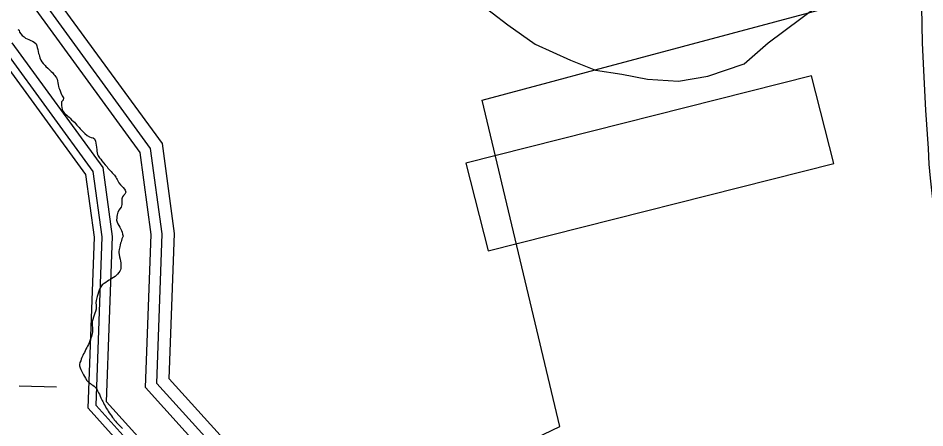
# Model space of a CAD drawing. Extents: x 2206922 to 2357709, y 510027 to 673830.
# Drawn here: x 2291895 to 2293789, y 595463 to 596320 of the extents above; entities that cross this region are included whole.
import ezdxf

# ---------------------------------------------------------------- set-up
doc = ezdxf.new("R2010")
doc.units = 0
for name, color, linetype in [('Exist Boundary Political City Limit New', 7, 'Continuous'), ('Exist Cultural Warehouse Building Footprint', 7, 'Continuous'), ('Exist Hydrographic Buffer Line', 7, 'Continuous'), ('Exist Hydrographic Creek Single Shore', 7, 'Continuous'), ('Exist Hydrographic Misc Water Feature', 7, 'Continuous'), ('Exist Hydrographic River Shore', 7, 'Continuous'), ('Exist Road Secondary Type 51 Attributed', 7, 'Continuous'), ('Map Preparation Boundary City Limit Buffer Line', 7, 'Continuous')]:
    doc.layers.add(name, color=color, linetype=linetype)

msp = doc.modelspace()

# ---------------------------------------------------------------- linework, layer by layer
at = {"layer": 'Exist Boundary Political City Limit New'}
for points in [[(2292860.8, 595386.5), (2293026.5, 595466.3), (2292864.2, 596148.3), (2293002.2, 596185.2), (2293100.2, 596211.3), (2293567, 596335.9)], [(2291894.8, 596295.6), (2291897.8, 596294.6), (2291898.5, 596290.1), (2291900.8, 596286.8), (2291903.8, 596283.4), (2291907.8, 596280.1), (2291911, 596277.9), (2291914.5, 596276.3), (2291917.8, 596274.8), (2291921.8, 596272.9), (2291925.2, 596271.1), (2291928.8, 596269.3), (2291933, 596265.7), (2291934.2, 596261.9), (2291935.2, 596258.1), (2291936.2, 596254.1), (2291937, 596250.1), (2291938.2, 596245.4), (2291939, 596242.5), (2291939.8, 596239.7), (2291940.8, 596236.8), (2291943, 596231.5), (2291945.2, 596227.9), (2291947.5, 596224.9), (2291949.5, 596222.6), (2291951.5, 596220.3), (2291953.5, 596218.2), (2291957.2, 596214.7), (2291960.2, 596212), (2291962.5, 596209.9), (2291964.5, 596207.9), (2291966.8, 596205.9), (2291970, 596202), (2291971.8, 596199.6), (2291973.5, 596197.3), (2291975.2, 596194.9), (2291977, 596191.9), (2291977.8, 596188.8)], [(2291977.8, 596188.8), (2291978.2, 596184.6), (2291979, 596180.8), (2291980, 596176.8), (2291980.5, 596173.9), (2291981.5, 596171.1), (2291983, 596167.3), (2291984.2, 596163.6), (2291986, 596159.9), (2291987.2, 596156.9), (2291989.8, 596153), (2291989.5, 596147.9), (2291986.2, 596144.6), (2291985.8, 596141.2), (2291986.2, 596136.8), (2291986.5, 596132.8), (2291987.5, 596128.9), (2291988.8, 596124.8), (2291991.2, 596121.8), (2291993.8, 596119.5), (2291996.8, 596116.9), (2291999.5, 596114.6), (2292002, 596112.4), (2292004.2, 596110.2), (2292007, 596107.3), (2292010, 596104.5), (2292012.8, 596101.8), (2292015.5, 596099.1), (2292018.2, 596096), (2292020.8, 596093), (2292023, 596090.7), (2292024.8, 596088.4), (2292026.8, 596086.2), (2292029, 596084), (2292031.8, 596081.2), (2292034.8, 596078.4), (2292039.2, 596074.2), (2292044.5, 596071.6), (2292048, 596070.4), (2292051.8, 596069.3), (2292055, 596067.1), (2292056.8, 596062.1), (2292057.5, 596058.1), (2292058, 596054.2), (2292058.8, 596050.1), (2292059.5, 596044.3), (2292060, 596041.2), (2292060.5, 596038.3), (2292061.2, 596034.4), (2292062.2, 596031.7), (2292065.2, 596027.9), (2292067.8, 596024.8), (2292070.2, 596021.6), (2292073.8, 596017.1), (2292077, 596013.1), (2292079, 596010.9), (2292081, 596008.6), (2292083, 596006.3), (2292086.2, 596002.5), (2292089.8, 595998.8), (2292091.8, 595996.4), (2292096.5, 595991.2), (2292099.2, 595987.3), (2292100.5, 595984.7), (2292102, 595982.1), (2292103.5, 595979.4), (2292105.8, 595975.4), (2292109.2, 595970.9), (2292111.8, 595968.4), (2292114.5, 595965.4), (2292117.2, 595962.2), (2292119, 595959.8), (2292120, 595955.7), (2292118.2, 595951.6), (2292115.2, 595948.8), (2292113.5, 595945.9), (2292112, 595942.1), (2292112.2, 595937.6), (2292112.2, 595933.6), (2292112, 595930.1), (2292110.2, 595924.3), (2292108, 595921.3), (2292106.2, 595918.8), (2292103.8, 595914.2), (2292102.2, 595908.6), (2292101.5, 595904.9), (2292101.2, 595901.9), (2292101, 595897.6), (2292102.2, 595893.4), (2292103.8, 595889.8), (2292105.8, 595886.2), (2292107.5, 595882.7), (2292109, 595880.1), (2292111, 595875.5), (2292112.8, 595872.1), (2292113.5, 595868.2), (2292114.5, 595864.2), (2292113.2, 595860.8), (2292112.2, 595858), (2292111.2, 595855.1)], [(2292111.2, 595855.1), (2292110.2, 595852.3), (2292109.2, 595849.1), (2292108.2, 595846), (2292107.5, 595841.7), (2292107, 595838.8), (2292106.5, 595835.8), (2292106, 595831.8), (2292105.8, 595828.8), (2292106.2, 595825.9), (2292107.2, 595820.8), (2292108.2, 595816.1), (2292109.2, 595811.4), (2292109.5, 595808.2), (2292109.5, 595804.2), (2292109.8, 595800.2), (2292109.5, 595796.3), (2292109.2, 595793.3), (2292107.8, 595790.9), (2292105.5, 595787.7), (2292103, 595784.4), (2292100, 595781.8), (2292097.8, 595779.9), (2292094.5, 595777.9), (2292092.8, 595777.2), (2292090, 595775.1), (2292085.2, 595772), (2292081.8, 595769.6), (2292078.5, 595767.4), (2292075.2, 595765.2), (2292071.2, 595762.3), (2292068.2, 595758.1), (2292066.2, 595754.8), (2292064.8, 595751.1), (2292063, 595747.2), (2292061.5, 595741.8), (2292060.5, 595737.9), (2292059.5, 595734.9), (2292058.2, 595729.6), (2292057.8, 595724.3), (2292058.2, 595719.5), (2292058.2, 595711.4), (2292057, 595706.5), (2292055.8, 595702.8), (2292054.2, 595699.1), (2292052.5, 595695), (2292051.2, 595689.8), (2292050.2, 595685.9), (2292050.2, 595677.7), (2292050.5, 595672.2), (2292050.5, 595664.3), (2292050, 595660.2), (2292048.5, 595654.6), (2292047.2, 595650.8), (2292046, 595647), (2292044.5, 595642.9), (2292042.2, 595637.8), (2292040.2, 595634.2), (2292039, 595631.5), (2292037, 595627.6), (2292033.8, 595621.1), (2292032, 595618.2), (2292030.2, 595614.7), (2292028.2, 595610.1), (2292027.2, 595607.2), (2292026, 595603.1), (2292024.5, 595599.6), (2292023.5, 595596.1), (2292023.2, 595593.2), (2292025, 595588.6), (2292026.5, 595585), (2292028.2, 595581.4), (2292030.2, 595577.3), (2292032, 595574.2), (2292033.8, 595570.7), (2292035.8, 595567.2), (2292039, 595562), (2292043.2, 595558.1), (2292046.5, 595555.8), (2292048.8, 595554.2), (2292051.5, 595552.6), (2292054.2, 595550.7), (2292057, 595547.4), (2292059.5, 595543.9), (2292061.2, 595540.6), (2292063.5, 595536.6), (2292065, 595533.6), (2292066.5, 595529.9), (2292068.2, 595526.2), (2292069.2, 595523.6), (2292070.8, 595520.7), (2292072, 595518.2), (2292073.5, 595515.5), (2292075.2, 595512), (2292076.8, 595509.4), (2292079.2, 595504.8), (2292082, 595500.8)], [(2292082, 595500.8), (2292083.5, 595498.2), (2292085.8, 595494.9), (2292088, 595491.6), (2292090, 595488.7), (2292092.5, 595485.1), (2292094.2, 595482.6), (2292096.2, 595480.2), (2292098.5, 595477.1), (2292100.5, 595474.8), (2292102.8, 595472.7), (2292105.5, 595469.8), (2292107.5, 595467.7), (2292109.8, 595465.5), (2292113, 595461.7)]]:
    msp.add_lwpolyline(points, dxfattribs=at)
at = {"layer": 'Exist Cultural Warehouse Building Footprint'}
for p, q in [((2293552, 596199), (2292830.5, 596016.5)), ((2293598.4, 596015.8), (2293552, 596199)), ((2292830.5, 596016.5), (2292876.9, 595833.3)), ((2292876.9, 595833.3), (2293598.4, 596015.8))]:
    msp.add_line(p, q, dxfattribs=at)
at = {"layer": 'Exist Hydrographic Buffer Line'}
for points in [[(2291795, 594387.6), (2292007, 594383.2), (2292118.2, 594689.8), (2292186, 595019.3), (2292321.4, 595204.5), (2292305.2, 595422.7), (2292185, 595556.3), (2292196.3, 595868.6), (2292172, 596047.4), (2291947.2, 596356.2), (2291600, 596469.4)], [(2291798.7, 594410.6), (2291990.9, 594406.6), (2292095.9, 594696.1), (2292164.5, 595028.8), (2292297.8, 595211.3), (2292282.7, 595413.1), (2292161.6, 595547.8), (2292173.2, 595867.4), (2292150, 596038.5), (2291932.9, 596336.6), (2291563.5, 596457.1)], [(2291811.8, 594491), (2291934.8, 594488.5), (2292018.1, 594718.1), (2292089, 595062.3), (2292215.1, 595234.9), (2292204.3, 595379.6), (2292079.8, 595518.1), (2292092.3, 595863.4), (2292072.7, 596007.5), (2291883.1, 596268)], [(2291815.3, 594512.3), (2291920, 594510.1), (2291997.5, 594723.9), (2292069, 595071.1), (2292193.3, 595241.1), (2292183.6, 595370.8), (2292058.2, 595510.3), (2292070.9, 595862.4), (2292052.4, 595999.3), (2291869.9, 596249.9)]]:
    msp.add_lwpolyline(points, dxfattribs=at)
at = {"layer": 'Exist Hydrographic Creek Single Shore'}
msp.add_lwpolyline([(2292852.6, 596355.7), (2292918, 596305.7), (2292975.4, 596265.3), (2293048.6, 596231.4), (2293101.1, 596210.9), (2293155.7, 596202.5), (2293209.8, 596192.1), (2293274.2, 596188.1), (2293335.9, 596198), (2293411.2, 596224.3), (2293461.8, 596267.8), (2293600.9, 596372.2)], dxfattribs=at)
at = {"layer": 'Exist Hydrographic Misc Water Feature'}
msp.add_line((2291897.7, 595551), (2291975.6, 595549.4), dxfattribs=at)
at = {"layer": 'Exist Hydrographic River Shore'}
for points in [[(2291790.8, 594362), (2292024.9, 594357.1), (2292143, 594682.8), (2292210.1, 595008.6), (2292347.8, 595197), (2292330.2, 595433.3), (2292211.1, 595565.8), (2292222.1, 595869.8), (2292196.7, 596057.3), (2291963.1, 596378.1), (2291640.8, 596483.2)], [(2291817.9, 594528.4), (2291908.8, 594526.5), (2291982, 594728.3), (2292053.9, 595077.8), (2292176.8, 595245.8), (2292167.9, 595364.1), (2292041.8, 595504.4), (2292054.8, 595861.6), (2292036.9, 595993.1), (2291860, 596236.1)]]:
    msp.add_lwpolyline(points, dxfattribs=at)
at = {"layer": 'Exist Road Secondary Type 51 Attributed'}
msp.add_lwpolyline([(2293781.5, 596342.2), (2293783.2, 596267.7), (2293785.8, 596210.4), (2293790.2, 596126.9), (2293795.5, 596047.3), (2293797.1, 596014.3), (2293799.9, 595984.9), (2293804, 595947.2), (2293809.6, 595902.2)], dxfattribs=at)
at = {"layer": 'Map Preparation Boundary City Limit Buffer Line'}
for points in [[(2292860.8, 595386.5), (2293026.5, 595466.3), (2292864.2, 596148.3), (2293002.2, 596185.2), (2293100.2, 596211.3), (2293567, 596335.9)], [(2291894.8, 596295.6), (2291897.8, 596294.6), (2291898.5, 596290.1), (2291900.8, 596286.8), (2291903.8, 596283.4), (2291907.8, 596280.1), (2291911, 596277.9), (2291914.5, 596276.3), (2291917.8, 596274.8), (2291921.8, 596272.9), (2291925.2, 596271.1), (2291928.8, 596269.3), (2291933, 596265.7), (2291934.2, 596261.9), (2291935.2, 596258.1), (2291936.2, 596254.1), (2291937, 596250.1), (2291938.2, 596245.4), (2291939, 596242.5), (2291939.8, 596239.7), (2291940.8, 596236.8), (2291943, 596231.5), (2291945.2, 596227.9), (2291947.5, 596224.9), (2291949.5, 596222.6), (2291951.5, 596220.3), (2291953.5, 596218.2), (2291957.2, 596214.7), (2291960.2, 596212), (2291962.5, 596209.9), (2291964.5, 596207.9), (2291966.8, 596205.9), (2291970, 596202), (2291971.8, 596199.6), (2291973.5, 596197.3), (2291975.2, 596194.9), (2291977, 596191.9), (2291977.8, 596188.8)], [(2291977.8, 596188.8), (2291978.2, 596184.6), (2291979, 596180.8), (2291980, 596176.8), (2291980.5, 596173.9), (2291981.5, 596171.1), (2291983, 596167.3), (2291984.2, 596163.6), (2291986, 596159.9), (2291987.2, 596156.9), (2291989.8, 596153), (2291989.5, 596147.9), (2291986.2, 596144.6), (2291985.8, 596141.2), (2291986.2, 596136.8), (2291986.5, 596132.8), (2291987.5, 596128.9), (2291988.8, 596124.8), (2291991.2, 596121.8), (2291993.8, 596119.5), (2291996.8, 596116.9), (2291999.5, 596114.6), (2292002, 596112.4), (2292004.2, 596110.2), (2292007, 596107.3), (2292010, 596104.5), (2292012.8, 596101.8), (2292015.5, 596099.1), (2292018.2, 596096), (2292020.8, 596093), (2292023, 596090.7), (2292024.8, 596088.4), (2292026.8, 596086.2), (2292029, 596084), (2292031.8, 596081.2), (2292034.8, 596078.4), (2292039.2, 596074.2), (2292044.5, 596071.6), (2292048, 596070.4), (2292051.8, 596069.3), (2292055, 596067.1), (2292056.8, 596062.1), (2292057.5, 596058.1), (2292058, 596054.2), (2292058.8, 596050.1), (2292059.5, 596044.3), (2292060, 596041.2), (2292060.5, 596038.3), (2292061.2, 596034.4), (2292062.2, 596031.7), (2292065.2, 596027.9), (2292067.8, 596024.8), (2292070.2, 596021.6), (2292073.8, 596017.1), (2292077, 596013.1), (2292079, 596010.9), (2292081, 596008.6), (2292083, 596006.3), (2292086.2, 596002.5), (2292089.8, 595998.8), (2292091.8, 595996.4), (2292096.5, 595991.2), (2292099.2, 595987.3), (2292100.5, 595984.7), (2292102, 595982.1), (2292103.5, 595979.4), (2292105.8, 595975.4), (2292109.2, 595970.9), (2292111.8, 595968.4), (2292114.5, 595965.4), (2292117.2, 595962.2), (2292119, 595959.8), (2292120, 595955.7), (2292118.2, 595951.6), (2292115.2, 595948.8), (2292113.5, 595945.9), (2292112, 595942.1), (2292112.2, 595937.6), (2292112.2, 595933.6), (2292112, 595930.1), (2292110.2, 595924.3), (2292108, 595921.3), (2292106.2, 595918.8), (2292103.8, 595914.2), (2292102.2, 595908.6), (2292101.5, 595904.9), (2292101.2, 595901.9), (2292101, 595897.6), (2292102.2, 595893.4), (2292103.8, 595889.8), (2292105.8, 595886.2), (2292107.5, 595882.7), (2292109, 595880.1), (2292111, 595875.5), (2292112.8, 595872.1), (2292113.5, 595868.2), (2292114.5, 595864.2), (2292113.2, 595860.8), (2292112.2, 595858), (2292111.2, 595855.1)], [(2292111.2, 595855.1), (2292110.2, 595852.3), (2292109.2, 595849.1), (2292108.2, 595846), (2292107.5, 595841.7), (2292107, 595838.8), (2292106.5, 595835.8), (2292106, 595831.8), (2292105.8, 595828.8), (2292106.2, 595825.9), (2292107.2, 595820.8), (2292108.2, 595816.1), (2292109.2, 595811.4), (2292109.5, 595808.2), (2292109.5, 595804.2), (2292109.8, 595800.2), (2292109.5, 595796.3), (2292109.2, 595793.3), (2292107.8, 595790.9), (2292105.5, 595787.7), (2292103, 595784.4), (2292100, 595781.8), (2292097.8, 595779.9), (2292094.5, 595777.9), (2292092.8, 595777.2), (2292090, 595775.1), (2292085.2, 595772), (2292081.8, 595769.6), (2292078.5, 595767.4), (2292075.2, 595765.2), (2292071.2, 595762.3), (2292068.2, 595758.1), (2292066.2, 595754.8), (2292064.8, 595751.1), (2292063, 595747.2), (2292061.5, 595741.8), (2292060.5, 595737.9), (2292059.5, 595734.9), (2292058.2, 595729.6), (2292057.8, 595724.3), (2292058.2, 595719.5), (2292058.2, 595711.4), (2292057, 595706.5), (2292055.8, 595702.8), (2292054.2, 595699.1), (2292052.5, 595695), (2292051.2, 595689.8), (2292050.2, 595685.9), (2292050.2, 595677.7), (2292050.5, 595672.2), (2292050.5, 595664.3), (2292050, 595660.2), (2292048.5, 595654.6), (2292047.2, 595650.8), (2292046, 595647), (2292044.5, 595642.9), (2292042.2, 595637.8), (2292040.2, 595634.2), (2292039, 595631.5), (2292037, 595627.6), (2292033.8, 595621.1), (2292032, 595618.2), (2292030.2, 595614.7), (2292028.2, 595610.1), (2292027.2, 595607.2), (2292026, 595603.1), (2292024.5, 595599.6), (2292023.5, 595596.1), (2292023.2, 595593.2), (2292025, 595588.6), (2292026.5, 595585), (2292028.2, 595581.4), (2292030.2, 595577.3), (2292032, 595574.2), (2292033.8, 595570.7), (2292035.8, 595567.2), (2292039, 595562), (2292043.2, 595558.1), (2292046.5, 595555.8), (2292048.8, 595554.2), (2292051.5, 595552.6), (2292054.2, 595550.7), (2292057, 595547.4), (2292059.5, 595543.9), (2292061.2, 595540.6), (2292063.5, 595536.6), (2292065, 595533.6), (2292066.5, 595529.9), (2292068.2, 595526.2), (2292069.2, 595523.6), (2292070.8, 595520.7), (2292072, 595518.2), (2292073.5, 595515.5), (2292075.2, 595512), (2292076.8, 595509.4), (2292079.2, 595504.8), (2292082, 595500.8)], [(2292082, 595500.8), (2292083.5, 595498.2), (2292085.8, 595494.9), (2292088, 595491.6), (2292090, 595488.7), (2292092.5, 595485.1), (2292094.2, 595482.6), (2292096.2, 595480.2), (2292098.5, 595477.1), (2292100.5, 595474.8), (2292102.8, 595472.7), (2292105.5, 595469.8), (2292107.5, 595467.7), (2292109.8, 595465.5), (2292113, 595461.7)]]:
    msp.add_lwpolyline(points, dxfattribs=at)

doc.saveas('drawing.dxf')
